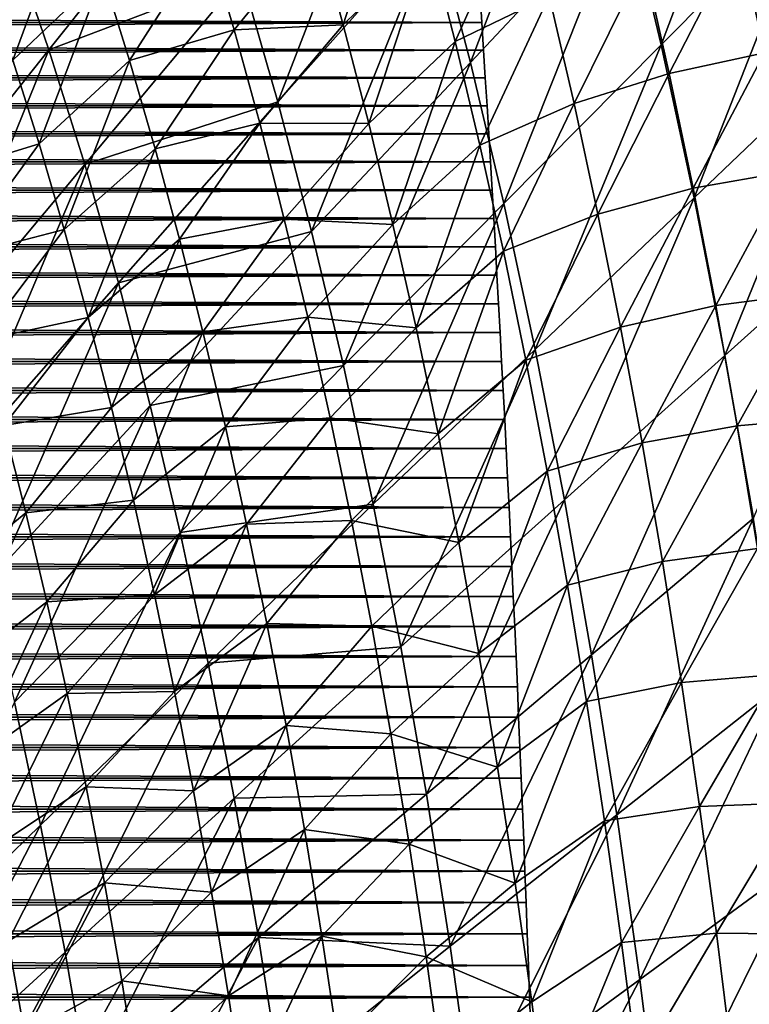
# Model space of a CAD drawing. Header units: millimetres. Extents: x -300 to 300, y -500 to 500.
# Tile 898 of 988: x 133 to 173, y 129 to 183. Entities that reach past the tile are written whole.
import ezdxf

# ---------------------------------------------------------------- set-up
doc = ezdxf.new("R2010")
doc.units = ezdxf.units.MM
doc.header["$LTSCALE"] = 81.481481
for name, color, linetype in [('19', 7, 'CONTINUOUS'), ('2', 7, 'CONTINUOUS'), ('21', 7, 'CONTINUOUS'), ('5', 7, 'CONTINUOUS'), ('6', 7, 'CONTINUOUS')]:
    doc.layers.add(name, color=color, linetype=linetype)

msp = doc.modelspace()

# ---------------------------------------------------------------- linework, layer by layer
at = {"layer": '19', "color": 7, "linetype": 'CONTINUOUS'}
for points in [[(168.453, 181.555, 68.459), (174.883, 198.578, 67.267), (166.513, 189.696, 68.597), (168.453, 181.555, 68.459)], [(176.916, 190.071, 67.121), (174.883, 198.578, 67.267), (168.453, 181.555, 68.459), (176.916, 190.071, 67.121)], [(157.954, 180.583, 69.8), (164.446, 197.57, 68.738), (155.989, 188.093, 69.932), (157.954, 180.583, 69.8)], [(166.513, 189.696, 68.597), (164.446, 197.57, 68.738), (157.954, 180.583, 69.8), (166.513, 189.696, 68.597)], [(147.355, 178.413, 71.007), (153.903, 195.351, 70.067), (145.38, 185.31, 71.132), (147.355, 178.413, 71.007)], [(155.989, 188.093, 69.932), (153.903, 195.351, 70.067), (147.355, 178.413, 71.007), (155.989, 188.093, 69.932)], [(134.757, 181.28, 72.198), (143.289, 191.972, 71.259), (132.679, 187.364, 72.317), (134.757, 181.28, 72.198)], [(145.38, 185.31, 71.132), (143.289, 191.972, 71.259), (134.757, 181.28, 72.198), (145.38, 185.31, 71.132)], [(159.799, 172.821, 69.672), (166.513, 189.696, 68.597), (157.954, 180.583, 69.8), (159.799, 172.821, 69.672)], [(168.453, 181.555, 68.459), (166.513, 189.696, 68.597), (159.799, 172.821, 69.672), (168.453, 181.555, 68.459)], [(170.269, 173.146, 68.326), (176.916, 190.071, 67.121), (168.453, 181.555, 68.459), (170.269, 173.146, 68.326)], [(178.818, 181.281, 66.98), (176.916, 190.071, 67.121), (170.269, 173.146, 68.326), (178.818, 181.281, 66.98)], [(149.215, 171.279, 70.885), (155.989, 188.093, 69.932), (147.355, 178.413, 71.007), (149.215, 171.279, 70.885)], [(157.954, 180.583, 69.8), (155.989, 188.093, 69.932), (149.215, 171.279, 70.885), (157.954, 180.583, 69.8)], [(134.757, 181.28, 72.198), (132.679, 187.364, 72.317), (126.084, 170.385, 73.03), (134.757, 181.28, 72.198)], [(136.725, 174.977, 72.082), (145.38, 185.31, 71.132), (134.757, 181.28, 72.198), (136.725, 174.977, 72.082)], [(147.355, 178.413, 71.007), (145.38, 185.31, 71.132), (136.725, 174.977, 72.082), (147.355, 178.413, 71.007)], [(161.525, 164.804, 69.548), (168.453, 181.555, 68.459), (159.799, 172.821, 69.672), (161.525, 164.804, 69.548)], [(170.269, 173.146, 68.326), (168.453, 181.555, 68.459), (161.525, 164.804, 69.548), (170.269, 173.146, 68.326)], [(127.927, 164.451, 72.925), (134.757, 181.28, 72.198), (126.084, 170.385, 73.03), (127.927, 164.451, 72.925)], [(136.725, 174.977, 72.082), (134.757, 181.28, 72.198), (127.927, 164.451, 72.925), (136.725, 174.977, 72.082)], [(171.962, 164.465, 68.198), (178.818, 181.281, 66.98), (170.269, 173.146, 68.326), (171.962, 164.465, 68.198)], [(180.591, 172.206, 66.844), (178.818, 181.281, 66.98), (171.962, 164.465, 68.198), (180.591, 172.206, 66.844)], [(150.963, 163.906, 70.767), (157.954, 180.583, 69.8), (149.215, 171.279, 70.885), (150.963, 163.906, 70.767)], [(159.799, 172.821, 69.672), (157.954, 180.583, 69.8), (150.963, 163.906, 70.767), (159.799, 172.821, 69.672)], [(138.584, 168.453, 71.968), (147.355, 178.413, 71.007), (136.725, 174.977, 72.082), (138.584, 168.453, 71.968)], [(149.215, 171.279, 70.885), (147.355, 178.413, 71.007), (138.584, 168.453, 71.968), (149.215, 171.279, 70.885)], [(129.669, 158.31, 72.821), (136.725, 174.977, 72.082), (127.927, 164.451, 72.925), (129.669, 158.31, 72.821)], [(138.584, 168.453, 71.968), (136.725, 174.977, 72.082), (129.669, 158.31, 72.821), (138.584, 168.453, 71.968)], [(152.598, 156.292, 70.652), (159.799, 172.821, 69.672), (150.963, 163.906, 70.767), (152.598, 156.292, 70.652)], [(161.525, 164.804, 69.548), (159.799, 172.821, 69.672), (152.598, 156.292, 70.652), (161.525, 164.804, 69.548)], [(163.136, 156.53, 69.429), (170.269, 173.146, 68.326), (161.525, 164.804, 69.548), (163.136, 156.53, 69.429)], [(171.962, 164.465, 68.198), (170.269, 173.146, 68.326), (163.136, 156.53, 69.429), (171.962, 164.465, 68.198)], [(173.534, 155.51, 68.075), (180.591, 172.206, 66.844), (171.962, 164.465, 68.198), (173.534, 155.51, 68.075)], [(140.336, 161.706, 71.856), (149.215, 171.279, 70.885), (138.584, 168.453, 71.968), (140.336, 161.706, 71.856)], [(150.963, 163.906, 70.767), (149.215, 171.279, 70.885), (140.336, 161.706, 71.856), (150.963, 163.906, 70.767)], [(131.31, 151.96, 72.72), (138.584, 168.453, 71.968), (129.669, 158.31, 72.821), (131.31, 151.96, 72.72)], [(140.336, 161.706, 71.856), (138.584, 168.453, 71.968), (131.31, 151.96, 72.72), (140.336, 161.706, 71.856)], [(154.124, 148.435, 70.541), (161.525, 164.804, 69.548), (152.598, 156.292, 70.652), (154.124, 148.435, 70.541)], [(163.136, 156.53, 69.429), (161.525, 164.804, 69.548), (154.124, 148.435, 70.541), (163.136, 156.53, 69.429)], [(164.631, 147.996, 69.314), (171.962, 164.465, 68.198), (163.136, 156.53, 69.429), (164.631, 147.996, 69.314)], [(173.534, 155.51, 68.075), (171.962, 164.465, 68.198), (164.631, 147.996, 69.314), (173.534, 155.51, 68.075)], [(141.981, 154.735, 71.748), (150.963, 163.906, 70.767), (140.336, 161.706, 71.856), (141.981, 154.735, 71.748)], [(152.598, 156.292, 70.652), (150.963, 163.906, 70.767), (141.981, 154.735, 71.748), (152.598, 156.292, 70.652)], [(132.852, 145.399, 72.622), (140.336, 161.706, 71.856), (131.31, 151.96, 72.72), (132.852, 145.399, 72.622)], [(141.981, 154.735, 71.748), (140.336, 161.706, 71.856), (132.852, 145.399, 72.622), (141.981, 154.735, 71.748)], [(155.54, 140.333, 70.435), (163.136, 156.53, 69.429), (154.124, 148.435, 70.541), (155.54, 140.333, 70.435)], [(164.631, 147.996, 69.314), (163.136, 156.53, 69.429), (155.54, 140.333, 70.435), (164.631, 147.996, 69.314)], [(143.521, 147.537, 71.643), (152.598, 156.292, 70.652), (141.981, 154.735, 71.748), (143.521, 147.537, 71.643)], [(154.124, 148.435, 70.541), (152.598, 156.292, 70.652), (143.521, 147.537, 71.643), (154.124, 148.435, 70.541)], [(166.013, 139.2, 69.204), (173.534, 155.51, 68.075), (164.631, 147.996, 69.314), (166.013, 139.2, 69.204)], [(174.987, 146.279, 67.958), (173.534, 155.51, 68.075), (166.013, 139.2, 69.204), (174.987, 146.279, 67.958)], [(134.295, 138.627, 72.527), (141.981, 154.735, 71.748), (132.852, 145.399, 72.622), (134.295, 138.627, 72.527)], [(143.521, 147.537, 71.643), (141.981, 154.735, 71.748), (134.295, 138.627, 72.527), (143.521, 147.537, 71.643)], [(144.958, 140.11, 71.541), (154.124, 148.435, 70.541), (143.521, 147.537, 71.643), (144.958, 140.11, 71.541)], [(155.54, 140.333, 70.435), (154.124, 148.435, 70.541), (144.958, 140.11, 71.541), (155.54, 140.333, 70.435)], [(156.85, 131.984, 70.334), (164.631, 147.996, 69.314), (155.54, 140.333, 70.435), (156.85, 131.984, 70.334)], [(166.013, 139.2, 69.204), (164.631, 147.996, 69.314), (156.85, 131.984, 70.334), (166.013, 139.2, 69.204)], [(135.641, 131.641, 72.435), (143.521, 147.537, 71.643), (134.295, 138.627, 72.527), (135.641, 131.641, 72.435)], [(144.958, 140.11, 71.541), (143.521, 147.537, 71.643), (135.641, 131.641, 72.435), (144.958, 140.11, 71.541)], [(167.283, 130.141, 69.1), (174.987, 146.279, 67.958), (166.013, 139.2, 69.204), (167.283, 130.141, 69.1)], [(176.322, 136.769, 67.847), (174.987, 146.279, 67.958), (167.283, 130.141, 69.1), (176.322, 136.769, 67.847)], [(134.295, 138.627, 72.527), (132.852, 145.399, 72.622), (124.942, 129.545, 73.31), (134.295, 138.627, 72.527)], [(146.292, 132.453, 71.444), (155.54, 140.333, 70.435), (144.958, 140.11, 71.541), (146.292, 132.453, 71.444)], [(156.85, 131.984, 70.334), (155.54, 140.333, 70.435), (146.292, 132.453, 71.444), (156.85, 131.984, 70.334)], [(136.892, 124.439, 72.347), (144.958, 140.11, 71.541), (135.641, 131.641, 72.435), (136.892, 124.439, 72.347)], [(146.292, 132.453, 71.444), (144.958, 140.11, 71.541), (136.892, 124.439, 72.347), (146.292, 132.453, 71.444)], [(158.053, 123.385, 70.238), (166.013, 139.2, 69.204), (156.85, 131.984, 70.334), (158.053, 123.385, 70.238)], [(167.283, 130.141, 69.1), (166.013, 139.2, 69.204), (158.053, 123.385, 70.238), (167.283, 130.141, 69.1)], [(126.196, 123.009, 73.228), (134.295, 138.627, 72.527), (124.942, 129.545, 73.31), (126.196, 123.009, 73.228)], [(135.641, 131.641, 72.435), (134.295, 138.627, 72.527), (126.196, 123.009, 73.228), (135.641, 131.641, 72.435)], [(168.443, 120.814, 69.003), (176.322, 136.769, 67.847), (167.283, 130.141, 69.1), (168.443, 120.814, 69.003)], [(177.541, 126.977, 67.742), (176.322, 136.769, 67.847), (168.443, 120.814, 69.003), (177.541, 126.977, 67.742)], [(138.048, 117.019, 72.263), (146.292, 132.453, 71.444), (136.892, 124.439, 72.347), (138.048, 117.019, 72.263)], [(147.525, 124.564, 71.351), (146.292, 132.453, 71.444), (138.048, 117.019, 72.263), (147.525, 124.564, 71.351)], [(147.525, 124.564, 71.351), (156.85, 131.984, 70.334), (146.292, 132.453, 71.444), (147.525, 124.564, 71.351)], [(127.361, 116.272, 73.149), (135.641, 131.641, 72.435), (126.196, 123.009, 73.228), (127.361, 116.272, 73.149)], [(136.892, 124.439, 72.347), (135.641, 131.641, 72.435), (127.361, 116.272, 73.149), (136.892, 124.439, 72.347)], [(158.053, 123.385, 70.238), (156.85, 131.984, 70.334), (147.525, 124.564, 71.351), (158.053, 123.385, 70.238)], [(159.152, 114.535, 70.147), (167.283, 130.141, 69.1), (158.053, 123.385, 70.238), (159.152, 114.535, 70.147)], [(168.443, 120.814, 69.003), (167.283, 130.141, 69.1), (159.152, 114.535, 70.147), (168.443, 120.814, 69.003)]]:
    msp.add_3dface(points, dxfattribs=at)
at = {"layer": '2', "color": 7, "linetype": 'CONTINUOUS'}
for points in [[(158.488, 184.298, 16), (158.586, 182.78, 16), (158.488, 184.298, 11), (158.488, 184.298, 16)], [(158.488, 184.298, 11), (158.586, 182.78, 16), (158.586, 182.781, 11), (158.488, 184.298, 11)], [(158.586, 182.78, 16), (158.683, 181.258, 16), (158.586, 182.781, 11), (158.586, 182.78, 16)], [(158.586, 182.781, 11), (158.683, 181.258, 16), (158.683, 181.258, 11), (158.586, 182.781, 11)], [(158.683, 181.258, 16), (158.779, 179.73, 16), (158.683, 181.258, 11), (158.683, 181.258, 16)], [(158.683, 181.258, 11), (158.779, 179.73, 16), (158.779, 179.73, 11), (158.683, 181.258, 11)], [(158.779, 179.73, 16), (158.873, 178.197, 16), (158.779, 179.73, 11), (158.779, 179.73, 16)], [(158.779, 179.73, 11), (158.873, 178.197, 16), (158.873, 178.197, 11), (158.779, 179.73, 11)], [(158.873, 178.197, 16), (158.967, 176.658, 16), (158.873, 178.197, 11), (158.873, 178.197, 16)], [(158.873, 178.197, 11), (158.967, 176.658, 16), (158.967, 176.658, 11), (158.873, 178.197, 11)], [(158.967, 176.658, 16), (159.059, 175.113, 16), (158.967, 176.658, 11), (158.967, 176.658, 16)], [(158.967, 176.658, 11), (159.059, 175.113, 16), (159.059, 175.114, 11), (158.967, 176.658, 11)], [(159.059, 175.113, 16), (159.151, 173.563, 16), (159.059, 175.114, 11), (159.059, 175.113, 16)], [(159.059, 175.114, 11), (159.151, 173.563, 16), (159.151, 173.564, 11), (159.059, 175.114, 11)], [(159.151, 173.563, 16), (159.241, 172.007, 16), (159.151, 173.564, 11), (159.151, 173.563, 16)], [(159.151, 173.564, 11), (159.241, 172.007, 16), (159.241, 172.008, 11), (159.151, 173.564, 11)], [(159.241, 172.007, 16), (159.331, 170.446, 16), (159.241, 172.008, 11), (159.241, 172.007, 16)], [(159.241, 172.008, 11), (159.331, 170.446, 16), (159.331, 170.446, 11), (159.241, 172.008, 11)], [(159.331, 170.446, 16), (159.419, 168.878, 16), (159.331, 170.446, 11), (159.331, 170.446, 16)], [(159.331, 170.446, 11), (159.419, 168.878, 16), (159.419, 168.878, 11), (159.331, 170.446, 11)], [(159.419, 168.878, 16), (159.506, 167.304, 16), (159.419, 168.878, 11), (159.419, 168.878, 16)], [(159.419, 168.878, 11), (159.506, 167.304, 16), (159.506, 167.305, 11), (159.419, 168.878, 11)], [(159.506, 167.304, 16), (159.592, 165.724, 16), (159.506, 167.305, 11), (159.506, 167.304, 16)], [(159.506, 167.305, 11), (159.592, 165.724, 16), (159.592, 165.725, 11), (159.506, 167.305, 11)], [(159.592, 165.724, 16), (159.677, 164.138, 16), (159.592, 165.725, 11), (159.592, 165.724, 16)], [(159.592, 165.725, 11), (159.677, 164.138, 16), (159.677, 164.139, 11), (159.592, 165.725, 11)], [(159.677, 164.138, 16), (159.761, 162.546, 16), (159.677, 164.139, 11), (159.677, 164.138, 16)], [(159.677, 164.139, 11), (159.761, 162.546, 16), (159.761, 162.546, 11), (159.677, 164.139, 11)], [(159.761, 162.546, 16), (159.844, 160.947, 16), (159.761, 162.546, 11), (159.761, 162.546, 16)], [(159.761, 162.546, 11), (159.844, 160.947, 16), (159.844, 160.947, 11), (159.761, 162.546, 11)], [(159.844, 160.947, 16), (159.926, 159.341, 16), (159.844, 160.947, 11), (159.844, 160.947, 16)], [(159.844, 160.947, 11), (159.926, 159.341, 16), (159.926, 159.342, 11), (159.844, 160.947, 11)], [(159.926, 159.341, 16), (160.007, 157.729, 16), (159.926, 159.342, 11), (159.926, 159.341, 16)], [(159.926, 159.342, 11), (160.007, 157.729, 16), (160.007, 157.729, 11), (159.926, 159.342, 11)], [(160.007, 157.729, 16), (160.086, 156.11, 16), (160.007, 157.729, 11), (160.007, 157.729, 16)], [(160.007, 157.729, 11), (160.086, 156.11, 16), (160.086, 156.11, 11), (160.007, 157.729, 11)], [(160.086, 156.11, 16), (160.165, 154.484, 16), (160.086, 156.11, 11), (160.086, 156.11, 16)], [(160.086, 156.11, 11), (160.165, 154.484, 16), (160.165, 154.484, 11), (160.086, 156.11, 11)], [(160.165, 154.484, 16), (160.243, 152.851, 16), (160.165, 154.484, 11), (160.165, 154.484, 16)], [(160.165, 154.484, 11), (160.243, 152.851, 16), (160.243, 152.851, 11), (160.165, 154.484, 11)], [(160.243, 152.851, 16), (160.319, 151.211, 16), (160.243, 152.851, 11), (160.243, 152.851, 16)], [(160.243, 152.851, 11), (160.319, 151.211, 16), (160.319, 151.211, 11), (160.243, 152.851, 11)], [(160.319, 151.211, 16), (160.395, 149.563, 16), (160.319, 151.211, 11), (160.319, 151.211, 16)], [(160.319, 151.211, 11), (160.395, 149.563, 16), (160.395, 149.564, 11), (160.319, 151.211, 11)], [(160.395, 149.563, 16), (160.469, 147.908, 16), (160.395, 149.564, 11), (160.395, 149.563, 16)], [(160.395, 149.564, 11), (160.469, 147.908, 16), (160.469, 147.909, 11), (160.395, 149.564, 11)], [(160.469, 147.908, 16), (160.542, 146.246, 16), (160.469, 147.909, 11), (160.469, 147.908, 16)], [(160.469, 147.909, 11), (160.542, 146.246, 16), (160.542, 146.246, 11), (160.469, 147.909, 11)], [(160.542, 146.246, 16), (160.614, 144.576, 16), (160.542, 146.246, 11), (160.542, 146.246, 16)], [(160.542, 146.246, 11), (160.614, 144.576, 16), (160.614, 144.576, 11), (160.542, 146.246, 11)], [(160.614, 144.576, 16), (160.686, 142.898, 16), (160.614, 144.576, 11), (160.614, 144.576, 16)], [(160.614, 144.576, 11), (160.686, 142.898, 16), (160.686, 142.898, 11), (160.614, 144.576, 11)], [(160.686, 142.898, 16), (160.756, 141.212, 16), (160.686, 142.898, 11), (160.686, 142.898, 16)], [(160.686, 142.898, 11), (160.756, 141.212, 16), (160.756, 141.212, 11), (160.686, 142.898, 11)], [(160.756, 141.212, 16), (160.825, 139.517, 16), (160.756, 141.212, 11), (160.756, 141.212, 16)], [(160.756, 141.212, 11), (160.825, 139.517, 16), (160.825, 139.518, 11), (160.756, 141.212, 11)], [(160.825, 139.517, 16), (160.893, 137.815, 16), (160.825, 139.518, 11), (160.825, 139.517, 16)], [(160.825, 139.518, 11), (160.893, 137.815, 16), (160.893, 137.815, 11), (160.825, 139.518, 11)], [(160.893, 137.815, 16), (160.96, 136.104, 16), (160.893, 137.815, 11), (160.893, 137.815, 16)], [(160.893, 137.815, 11), (160.96, 136.104, 16), (160.96, 136.104, 11), (160.893, 137.815, 11)], [(160.96, 136.104, 16), (161.026, 134.384, 16), (160.96, 136.104, 11), (160.96, 136.104, 16)], [(160.96, 136.104, 11), (161.026, 134.384, 16), (161.026, 134.384, 11), (160.96, 136.104, 11)], [(161.026, 134.384, 16), (161.09, 132.655, 16), (161.026, 134.384, 11), (161.026, 134.384, 16)], [(161.026, 134.384, 11), (161.09, 132.655, 16), (161.09, 132.655, 11), (161.026, 134.384, 11)], [(161.09, 132.655, 16), (161.154, 130.917, 16), (161.09, 132.655, 11), (161.09, 132.655, 16)], [(161.09, 132.655, 11), (161.154, 130.917, 16), (161.154, 130.918, 11), (161.09, 132.655, 11)], [(161.154, 130.917, 16), (161.217, 129.17, 16), (161.154, 130.918, 11), (161.154, 130.917, 16)], [(161.154, 130.918, 11), (161.217, 129.17, 16), (161.217, 129.171, 11), (161.154, 130.918, 11)], [(161.217, 129.17, 16), (161.278, 127.414, 16), (161.217, 129.171, 11), (161.217, 129.17, 16)], [(161.217, 129.171, 11), (161.278, 127.414, 16), (161.278, 127.414, 11), (161.217, 129.171, 11)]]:
    msp.add_3dface(points, dxfattribs=at)
at = {"layer": '21', "color": 7, "linetype": 'CONTINUOUS'}
for points in [[(150.961, 182.649, 55.479), (149.5, 187.936, 55.573), (154.202, 192.722, 54.969), (150.961, 182.649, 55.479)], [(155.693, 187.297, 54.872), (150.961, 182.649, 55.479), (154.202, 192.722, 54.969), (155.693, 187.297, 54.872)], [(132.765, 180.706, 57.321), (131.263, 185.184, 57.407), (136.201, 190.029, 56.901), (132.765, 180.706, 57.321)], [(137.726, 185.421, 56.813), (132.765, 180.706, 57.321), (136.201, 190.029, 56.901), (137.726, 185.421, 56.813)], [(157.119, 181.735, 54.777), (155.693, 187.297, 54.872), (160.848, 190.038, 54.199), (157.119, 181.735, 54.777)], [(162.291, 184.252, 54.1), (157.119, 181.735, 54.777), (160.848, 190.038, 54.199), (162.291, 184.252, 54.1)], [(149.5, 187.936, 55.573), (144.945, 182.38, 56.13), (143.469, 187.389, 56.222), (149.5, 187.936, 55.573)], [(149.5, 187.936, 55.573), (150.961, 182.649, 55.479), (144.945, 182.38, 56.13), (149.5, 187.936, 55.573)], [(174.14, 181.115, 52.514), (172.763, 187.492, 52.615), (177.988, 188.443, 51.809), (174.14, 181.115, 52.514)], [(139.192, 180.692, 56.725), (137.726, 185.421, 56.813), (143.469, 187.389, 56.222), (139.192, 180.692, 56.725)], [(144.945, 182.38, 56.13), (139.192, 180.692, 56.725), (143.469, 187.389, 56.222), (144.945, 182.38, 56.13)], [(168.901, 179.971, 53.28), (167.52, 186.127, 53.379), (172.763, 187.492, 52.615), (168.901, 179.971, 53.28)], [(174.14, 181.115, 52.514), (168.901, 179.971, 53.28), (172.763, 187.492, 52.615), (174.14, 181.115, 52.514)], [(152.359, 177.227, 55.387), (150.961, 182.649, 55.479), (155.693, 187.297, 54.872), (152.359, 177.227, 55.387)], [(157.119, 181.735, 54.777), (152.359, 177.227, 55.387), (155.693, 187.297, 54.872), (157.119, 181.735, 54.777)], [(163.668, 178.322, 54.004), (162.291, 184.252, 54.1), (167.52, 186.127, 53.379), (163.668, 178.322, 54.004)], [(168.901, 179.971, 53.28), (163.668, 178.322, 54.004), (167.52, 186.127, 53.379), (168.901, 179.971, 53.28)], [(134.209, 176.109, 57.237), (132.765, 180.706, 57.321), (137.726, 185.421, 56.813), (134.209, 176.109, 57.237)], [(139.192, 180.692, 56.725), (134.209, 176.109, 57.237), (137.726, 185.421, 56.813), (139.192, 180.692, 56.725)], [(158.482, 176.035, 54.684), (157.119, 181.735, 54.777), (162.291, 184.252, 54.1), (158.482, 176.035, 54.684)], [(163.668, 178.322, 54.004), (158.482, 176.035, 54.684), (162.291, 184.252, 54.1), (163.668, 178.322, 54.004)], [(150.961, 182.649, 55.479), (146.36, 177.241, 56.041), (144.945, 182.38, 56.13), (150.961, 182.649, 55.479)], [(150.961, 182.649, 55.479), (152.359, 177.227, 55.387), (146.36, 177.241, 56.041), (150.961, 182.649, 55.479)], [(140.598, 175.84, 56.639), (139.192, 180.692, 56.725), (144.945, 182.38, 56.13), (140.598, 175.84, 56.639)], [(146.36, 177.241, 56.041), (140.598, 175.84, 56.639), (144.945, 182.38, 56.13), (146.36, 177.241, 56.041)], [(153.694, 171.671, 55.297), (152.359, 177.227, 55.387), (157.119, 181.735, 54.777), (153.694, 171.671, 55.297)], [(158.482, 176.035, 54.684), (153.694, 171.671, 55.297), (157.119, 181.735, 54.777), (158.482, 176.035, 54.684)], [(170.215, 173.666, 53.184), (168.901, 179.971, 53.28), (174.14, 181.115, 52.514), (170.215, 173.666, 53.184)], [(175.449, 174.583, 52.416), (170.215, 173.666, 53.184), (174.14, 181.115, 52.514), (175.449, 174.583, 52.416)], [(134.209, 176.109, 57.237), (128.286, 174.296, 57.768), (132.765, 180.706, 57.321), (134.209, 176.109, 57.237)], [(135.594, 171.393, 57.154), (134.209, 176.109, 57.237), (139.192, 180.692, 56.725), (135.594, 171.393, 57.154)], [(140.598, 175.84, 56.639), (135.594, 171.393, 57.154), (139.192, 180.692, 56.725), (140.598, 175.84, 56.639)], [(164.979, 172.246, 53.91), (163.668, 178.322, 54.004), (168.901, 179.971, 53.28), (164.979, 172.246, 53.91)], [(170.215, 173.666, 53.184), (164.979, 172.246, 53.91), (168.901, 179.971, 53.28), (170.215, 173.666, 53.184)], [(159.781, 170.195, 54.592), (158.482, 176.035, 54.684), (163.668, 178.322, 54.004), (159.781, 170.195, 54.592)], [(164.979, 172.246, 53.91), (159.781, 170.195, 54.592), (163.668, 178.322, 54.004), (164.979, 172.246, 53.91)], [(141.945, 170.865, 56.554), (140.598, 175.84, 56.639), (146.36, 177.241, 56.041), (141.945, 170.865, 56.554)], [(147.713, 171.973, 55.952), (141.945, 170.865, 56.554), (146.36, 177.241, 56.041), (147.713, 171.973, 55.952)], [(152.359, 177.227, 55.387), (147.713, 171.973, 55.952), (146.36, 177.241, 56.041), (152.359, 177.227, 55.387)], [(152.359, 177.227, 55.387), (153.694, 171.671, 55.297), (147.713, 171.973, 55.952), (152.359, 177.227, 55.387)], [(129.668, 169.85, 57.688), (128.286, 174.296, 57.768), (134.209, 176.109, 57.237), (129.668, 169.85, 57.688)], [(135.594, 171.393, 57.154), (129.668, 169.85, 57.688), (134.209, 176.109, 57.237), (135.594, 171.393, 57.154)], [(154.967, 165.978, 55.208), (153.694, 171.671, 55.297), (158.482, 176.035, 54.684), (154.967, 165.978, 55.208)], [(159.781, 170.195, 54.592), (154.967, 165.978, 55.208), (158.482, 176.035, 54.684), (159.781, 170.195, 54.592)], [(136.921, 166.555, 57.072), (135.594, 171.393, 57.154), (140.598, 175.84, 56.639), (136.921, 166.555, 57.072)], [(141.945, 170.865, 56.554), (136.921, 166.555, 57.072), (140.598, 175.84, 56.639), (141.945, 170.865, 56.554)], [(171.462, 167.21, 53.09), (170.215, 173.666, 53.184), (175.449, 174.583, 52.416), (171.462, 167.21, 53.09)], [(176.69, 167.897, 52.321), (171.462, 167.21, 53.09), (175.449, 174.583, 52.416), (176.69, 167.897, 52.321)], [(166.226, 166.025, 53.818), (164.979, 172.246, 53.91), (170.215, 173.666, 53.184), (166.226, 166.025, 53.818)], [(171.462, 167.21, 53.09), (166.226, 166.025, 53.818), (170.215, 173.666, 53.184), (171.462, 167.21, 53.09)], [(161.017, 164.215, 54.503), (159.781, 170.195, 54.592), (164.979, 172.246, 53.91), (161.017, 164.215, 54.503)], [(166.226, 166.025, 53.818), (161.017, 164.215, 54.503), (164.979, 172.246, 53.91), (166.226, 166.025, 53.818)], [(143.234, 165.767, 56.471), (141.945, 170.865, 56.554), (147.713, 171.973, 55.952), (143.234, 165.767, 56.471)], [(149.006, 166.574, 55.866), (143.234, 165.767, 56.471), (147.713, 171.973, 55.952), (149.006, 166.574, 55.866)], [(153.694, 171.671, 55.297), (149.006, 166.574, 55.866), (147.713, 171.973, 55.952), (153.694, 171.671, 55.297)], [(130.995, 165.289, 57.61), (129.668, 169.85, 57.688), (135.594, 171.393, 57.154), (130.995, 165.289, 57.61)], [(136.921, 166.555, 57.072), (130.995, 165.289, 57.61), (135.594, 171.393, 57.154), (136.921, 166.555, 57.072)], [(153.694, 171.671, 55.297), (154.967, 165.978, 55.208), (149.006, 166.574, 55.866), (153.694, 171.671, 55.297)], [(138.191, 161.596, 56.991), (136.921, 166.555, 57.072), (141.945, 170.865, 56.554), (138.191, 161.596, 56.991)], [(143.234, 165.767, 56.471), (138.191, 161.596, 56.991), (141.945, 170.865, 56.554), (143.234, 165.767, 56.471)], [(156.179, 160.148, 55.122), (154.967, 165.978, 55.208), (159.781, 170.195, 54.592), (156.179, 160.148, 55.122)], [(161.017, 164.215, 54.503), (156.179, 160.148, 55.122), (159.781, 170.195, 54.592), (161.017, 164.215, 54.503)], [(172.644, 160.603, 52.999), (171.462, 167.21, 53.09), (176.69, 167.897, 52.321), (172.644, 160.603, 52.999)], [(177.865, 161.055, 52.229), (172.644, 160.603, 52.999), (176.69, 167.897, 52.321), (177.865, 161.055, 52.229)], [(167.408, 159.658, 53.729), (166.226, 166.025, 53.818), (171.462, 167.21, 53.09), (167.408, 159.658, 53.729)], [(172.644, 160.603, 52.999), (167.408, 159.658, 53.729), (171.462, 167.21, 53.09), (172.644, 160.603, 52.999)], [(132.266, 160.612, 57.532), (130.995, 165.289, 57.61), (136.921, 166.555, 57.072), (132.266, 160.612, 57.532)], [(138.191, 161.596, 56.991), (132.266, 160.612, 57.532), (136.921, 166.555, 57.072), (138.191, 161.596, 56.991)], [(144.466, 160.544, 56.389), (143.234, 165.767, 56.471), (149.006, 166.574, 55.866), (144.466, 160.544, 56.389)], [(150.239, 161.044, 55.781), (144.466, 160.544, 56.389), (149.006, 166.574, 55.866), (150.239, 161.044, 55.781)], [(154.967, 165.978, 55.208), (150.239, 161.044, 55.781), (149.006, 166.574, 55.866), (154.967, 165.978, 55.208)], [(139.404, 156.514, 56.913), (138.191, 161.596, 56.991), (143.234, 165.767, 56.471), (139.404, 156.514, 56.913)], [(144.466, 160.544, 56.389), (139.404, 156.514, 56.913), (143.234, 165.767, 56.471), (144.466, 160.544, 56.389)], [(154.967, 165.978, 55.208), (156.179, 160.148, 55.122), (150.239, 161.044, 55.781), (154.967, 165.978, 55.208)], [(162.191, 158.094, 54.416), (161.017, 164.215, 54.503), (166.226, 166.025, 53.818), (162.191, 158.094, 54.416)], [(167.408, 159.658, 53.729), (162.191, 158.094, 54.416), (166.226, 166.025, 53.818), (167.408, 159.658, 53.729)], [(157.329, 154.18, 55.038), (156.179, 160.148, 55.122), (161.017, 164.215, 54.503), (157.329, 154.18, 55.038)], [(162.191, 158.094, 54.416), (157.329, 154.18, 55.038), (161.017, 164.215, 54.503), (162.191, 158.094, 54.416)], [(133.483, 155.819, 57.457), (132.266, 160.612, 57.532), (138.191, 161.596, 56.991), (133.483, 155.819, 57.457)], [(139.404, 156.514, 56.913), (133.483, 155.819, 57.457), (138.191, 161.596, 56.991), (139.404, 156.514, 56.913)], [(145.64, 155.195, 56.309), (144.466, 160.544, 56.389), (150.239, 161.044, 55.781), (145.64, 155.195, 56.309)], [(151.412, 155.381, 55.699), (145.64, 155.195, 56.309), (150.239, 161.044, 55.781), (151.412, 155.381, 55.699)], [(156.179, 160.148, 55.122), (151.412, 155.381, 55.699), (150.239, 161.044, 55.781), (156.179, 160.148, 55.122)], [(173.761, 153.842, 52.911), (172.644, 160.603, 52.999), (177.865, 161.055, 52.229), (173.761, 153.842, 52.911)], [(133.483, 155.819, 57.457), (128.332, 151.604, 57.917), (132.266, 160.612, 57.532), (133.483, 155.819, 57.457)], [(140.561, 151.309, 56.835), (139.404, 156.514, 56.913), (144.466, 160.544, 56.389), (140.561, 151.309, 56.835)], [(145.64, 155.195, 56.309), (140.561, 151.309, 56.835), (144.466, 160.544, 56.389), (145.64, 155.195, 56.309)], [(168.528, 153.142, 53.642), (167.408, 159.658, 53.729), (172.644, 160.603, 52.999), (168.528, 153.142, 53.642)], [(173.761, 153.842, 52.911), (168.528, 153.142, 53.642), (172.644, 160.603, 52.999), (173.761, 153.842, 52.911)], [(156.179, 160.148, 55.122), (157.329, 154.18, 55.038), (151.412, 155.381, 55.699), (156.179, 160.148, 55.122)], [(163.304, 151.831, 54.332), (162.191, 158.094, 54.416), (167.408, 159.658, 53.729), (163.304, 151.831, 54.332)], [(168.528, 153.142, 53.642), (163.304, 151.831, 54.332), (167.408, 159.658, 53.729), (168.528, 153.142, 53.642)], [(158.42, 148.074, 54.956), (157.329, 154.18, 55.038), (162.191, 158.094, 54.416), (158.42, 148.074, 54.956)], [(163.304, 151.831, 54.332), (158.42, 148.074, 54.956), (162.191, 158.094, 54.416), (163.304, 151.831, 54.332)], [(134.645, 150.908, 57.382), (133.483, 155.819, 57.457), (139.404, 156.514, 56.913), (134.645, 150.908, 57.382)], [(140.561, 151.309, 56.835), (134.645, 150.908, 57.382), (139.404, 156.514, 56.913), (140.561, 151.309, 56.835)], [(129.454, 146.935, 57.847), (128.332, 151.604, 57.917), (133.483, 155.819, 57.457), (129.454, 146.935, 57.847)], [(134.645, 150.908, 57.382), (129.454, 146.935, 57.847), (133.483, 155.819, 57.457), (134.645, 150.908, 57.382)], [(141.662, 145.981, 56.76), (140.561, 151.309, 56.835), (145.64, 155.195, 56.309), (141.662, 145.981, 56.76)], [(146.758, 149.72, 56.231), (141.662, 145.981, 56.76), (145.64, 155.195, 56.309), (146.758, 149.72, 56.231)], [(146.758, 149.72, 56.231), (145.64, 155.195, 56.309), (151.412, 155.381, 55.699), (146.758, 149.72, 56.231)], [(152.527, 149.584, 55.618), (146.758, 149.72, 56.231), (151.412, 155.381, 55.699), (152.527, 149.584, 55.618)], [(157.329, 154.18, 55.038), (152.527, 149.584, 55.618), (151.412, 155.381, 55.699), (157.329, 154.18, 55.038)], [(157.329, 154.18, 55.038), (158.42, 148.074, 54.956), (152.527, 149.584, 55.618), (157.329, 154.18, 55.038)], [(169.584, 146.478, 53.558), (168.528, 153.142, 53.642), (173.761, 153.842, 52.911), (169.584, 146.478, 53.558)], [(174.813, 146.928, 52.826), (169.584, 146.478, 53.558), (173.761, 153.842, 52.911), (174.813, 146.928, 52.826)], [(164.355, 145.425, 54.25), (163.304, 151.831, 54.332), (168.528, 153.142, 53.642), (164.355, 145.425, 54.25)], [(169.584, 146.478, 53.558), (164.355, 145.425, 54.25), (168.528, 153.142, 53.642), (169.584, 146.478, 53.558)], [(159.45, 141.827, 54.877), (158.42, 148.074, 54.956), (163.304, 151.831, 54.332), (159.45, 141.827, 54.877)], [(164.355, 145.425, 54.25), (159.45, 141.827, 54.877), (163.304, 151.831, 54.332), (164.355, 145.425, 54.25)], [(135.753, 145.879, 57.309), (134.645, 150.908, 57.382), (140.561, 151.309, 56.835), (135.753, 145.879, 57.309)], [(141.662, 145.981, 56.76), (135.753, 145.879, 57.309), (140.561, 151.309, 56.835), (141.662, 145.981, 56.76)], [(130.525, 142.154, 57.778), (129.454, 146.935, 57.847), (134.645, 150.908, 57.382), (130.525, 142.154, 57.778)], [(135.753, 145.879, 57.309), (130.525, 142.154, 57.778), (134.645, 150.908, 57.382), (135.753, 145.879, 57.309)], [(142.708, 140.527, 56.687), (141.662, 145.981, 56.76), (146.758, 149.72, 56.231), (142.708, 140.527, 56.687)], [(147.82, 144.118, 56.155), (142.708, 140.527, 56.687), (146.758, 149.72, 56.231), (147.82, 144.118, 56.155)], [(147.82, 144.118, 56.155), (146.758, 149.72, 56.231), (152.527, 149.584, 55.618), (147.82, 144.118, 56.155)], [(153.582, 143.654, 55.54), (147.82, 144.118, 56.155), (152.527, 149.584, 55.618), (153.582, 143.654, 55.54)], [(158.42, 148.074, 54.956), (153.582, 143.654, 55.54), (152.527, 149.584, 55.618), (158.42, 148.074, 54.956)], [(158.42, 148.074, 54.956), (159.45, 141.827, 54.877), (153.582, 143.654, 55.54), (158.42, 148.074, 54.956)], [(170.578, 139.664, 53.477), (169.584, 146.478, 53.558), (174.813, 146.928, 52.826), (170.578, 139.664, 53.477)], [(175.802, 139.86, 52.744), (170.578, 139.664, 53.477), (174.813, 146.928, 52.826), (175.802, 139.86, 52.744)], [(165.346, 138.875, 54.171), (164.355, 145.425, 54.25), (169.584, 146.478, 53.558), (165.346, 138.875, 54.171)], [(170.578, 139.664, 53.477), (165.346, 138.875, 54.171), (169.584, 146.478, 53.558), (170.578, 139.664, 53.477)], [(131.545, 137.262, 57.711), (130.525, 142.154, 57.778), (135.753, 145.879, 57.309), (131.545, 137.262, 57.711)], [(136.808, 140.732, 57.238), (131.545, 137.262, 57.711), (135.753, 145.879, 57.309), (136.808, 140.732, 57.238)], [(136.808, 140.732, 57.238), (135.753, 145.879, 57.309), (141.662, 145.981, 56.76), (136.808, 140.732, 57.238)], [(142.708, 140.527, 56.687), (136.808, 140.732, 57.238), (141.662, 145.981, 56.76), (142.708, 140.527, 56.687)], [(160.421, 135.441, 54.801), (159.45, 141.827, 54.877), (164.355, 145.425, 54.25), (160.421, 135.441, 54.801)], [(165.346, 138.875, 54.171), (160.421, 135.441, 54.801), (164.355, 145.425, 54.25), (165.346, 138.875, 54.171)], [(143.699, 134.949, 56.616), (142.708, 140.527, 56.687), (147.82, 144.118, 56.155), (143.699, 134.949, 56.616)], [(148.826, 138.388, 56.082), (143.699, 134.949, 56.616), (147.82, 144.118, 56.155), (148.826, 138.388, 56.082)], [(148.826, 138.388, 56.082), (147.82, 144.118, 56.155), (153.582, 143.654, 55.54), (148.826, 138.388, 56.082)], [(154.58, 137.588, 55.464), (148.826, 138.388, 56.082), (153.582, 143.654, 55.54), (154.58, 137.588, 55.464)], [(159.45, 141.827, 54.877), (154.58, 137.588, 55.464), (153.582, 143.654, 55.54), (159.45, 141.827, 54.877)], [(159.45, 141.827, 54.877), (160.421, 135.441, 54.801), (154.58, 137.588, 55.464), (159.45, 141.827, 54.877)], [(132.515, 132.257, 57.646), (131.545, 137.262, 57.711), (136.808, 140.732, 57.238), (132.515, 132.257, 57.646)], [(137.81, 135.465, 57.169), (132.515, 132.257, 57.646), (136.808, 140.732, 57.238), (137.81, 135.465, 57.169)], [(137.81, 135.465, 57.169), (136.808, 140.732, 57.238), (142.708, 140.527, 56.687), (137.81, 135.465, 57.169)], [(143.699, 134.949, 56.616), (137.81, 135.465, 57.169), (142.708, 140.527, 56.687), (143.699, 134.949, 56.616)], [(171.51, 132.7, 53.4), (170.578, 139.664, 53.477), (175.802, 139.86, 52.744), (171.51, 132.7, 53.4)], [(176.728, 132.635, 52.665), (171.51, 132.7, 53.4), (175.802, 139.86, 52.744), (176.728, 132.635, 52.665)], [(166.277, 132.18, 54.095), (165.346, 138.875, 54.171), (170.578, 139.664, 53.477), (166.277, 132.18, 54.095)], [(171.51, 132.7, 53.4), (166.277, 132.18, 54.095), (170.578, 139.664, 53.477), (171.51, 132.7, 53.4)], [(161.334, 128.912, 54.727), (160.421, 135.441, 54.801), (165.346, 138.875, 54.171), (161.334, 128.912, 54.727)], [(166.277, 132.18, 54.095), (161.334, 128.912, 54.727), (165.346, 138.875, 54.171), (166.277, 132.18, 54.095)], [(144.636, 129.244, 56.547), (143.699, 134.949, 56.616), (148.826, 138.388, 56.082), (144.636, 129.244, 56.547)], [(149.777, 132.53, 56.01), (144.636, 129.244, 56.547), (148.826, 138.388, 56.082), (149.777, 132.53, 56.01)], [(149.777, 132.53, 56.01), (148.826, 138.388, 56.082), (154.58, 137.588, 55.464), (149.777, 132.53, 56.01)], [(155.521, 131.387, 55.391), (149.777, 132.53, 56.01), (154.58, 137.588, 55.464), (155.521, 131.387, 55.391)], [(160.421, 135.441, 54.801), (155.521, 131.387, 55.391), (154.58, 137.588, 55.464), (160.421, 135.441, 54.801)], [(133.436, 127.139, 57.582), (132.515, 132.257, 57.646), (137.81, 135.465, 57.169), (133.436, 127.139, 57.582)], [(138.759, 130.078, 57.102), (133.436, 127.139, 57.582), (137.81, 135.465, 57.169), (138.759, 130.078, 57.102)], [(138.759, 130.078, 57.102), (137.81, 135.465, 57.169), (143.699, 134.949, 56.616), (138.759, 130.078, 57.102)], [(160.421, 135.441, 54.801), (161.334, 128.912, 54.727), (155.521, 131.387, 55.391), (160.421, 135.441, 54.801)], [(144.636, 129.244, 56.547), (138.759, 130.078, 57.102), (143.699, 134.949, 56.616), (144.636, 129.244, 56.547)], [(167.149, 125.339, 54.022), (166.277, 132.18, 54.095), (171.51, 132.7, 53.4), (167.149, 125.339, 54.022)], [(172.381, 125.583, 53.325), (167.149, 125.339, 54.022), (171.51, 132.7, 53.4), (172.381, 125.583, 53.325)], [(172.381, 125.583, 53.325), (171.51, 132.7, 53.4), (176.728, 132.635, 52.665), (172.381, 125.583, 53.325)], [(133.436, 127.139, 57.582), (128.274, 122.967, 58.019), (132.515, 132.257, 57.646), (133.436, 127.139, 57.582)], [(145.519, 123.412, 56.48), (144.636, 129.244, 56.547), (149.777, 132.53, 56.01), (145.519, 123.412, 56.48)], [(150.673, 126.542, 55.941), (145.519, 123.412, 56.48), (149.777, 132.53, 56.01), (150.673, 126.542, 55.941)], [(150.673, 126.542, 55.941), (149.777, 132.53, 56.01), (155.521, 131.387, 55.391), (150.673, 126.542, 55.941)], [(162.188, 122.242, 54.657), (161.334, 128.912, 54.727), (166.277, 132.18, 54.095), (162.188, 122.242, 54.657)], [(167.149, 125.339, 54.022), (162.188, 122.242, 54.657), (166.277, 132.18, 54.095), (167.149, 125.339, 54.022)], [(177.591, 125.254, 52.59), (172.381, 125.583, 53.325), (176.728, 132.635, 52.665), (177.591, 125.254, 52.59)], [(156.405, 125.049, 55.321), (150.673, 126.542, 55.941), (155.521, 131.387, 55.391), (156.405, 125.049, 55.321)], [(161.334, 128.912, 54.727), (156.405, 125.049, 55.321), (155.521, 131.387, 55.391), (161.334, 128.912, 54.727)], [(134.307, 121.907, 57.521), (133.436, 127.139, 57.582), (138.759, 130.078, 57.102), (134.307, 121.907, 57.521)], [(139.657, 124.57, 57.037), (134.307, 121.907, 57.521), (138.759, 130.078, 57.102), (139.657, 124.57, 57.037)], [(139.657, 124.57, 57.037), (138.759, 130.078, 57.102), (144.636, 129.244, 56.547), (139.657, 124.57, 57.037)], [(145.519, 123.412, 56.48), (139.657, 124.57, 57.037), (144.636, 129.244, 56.547), (145.519, 123.412, 56.48)], [(161.334, 128.912, 54.727), (162.188, 122.242, 54.657), (156.405, 125.049, 55.321), (161.334, 128.912, 54.727)]]:
    msp.add_3dface(points, dxfattribs=at)
at = {"layer": '5', "color": 7, "linetype": 'CONTINUOUS'}
for points in [[(158.586, 182.781, 11), (-158.586, 182.78, 11), (-158.488, 184.298, 11), (158.586, 182.781, 11)], [(158.488, 184.298, 11), (158.586, 182.781, 11), (-158.488, 184.298, 11), (158.488, 184.298, 11)], [(158.683, 181.258, 11), (-158.683, 181.258, 11), (-158.586, 182.78, 11), (158.683, 181.258, 11)], [(158.586, 182.781, 11), (158.683, 181.258, 11), (-158.586, 182.78, 11), (158.586, 182.781, 11)], [(158.779, 179.73, 11), (-158.779, 179.73, 11), (-158.683, 181.258, 11), (158.779, 179.73, 11)], [(158.683, 181.258, 11), (158.779, 179.73, 11), (-158.683, 181.258, 11), (158.683, 181.258, 11)], [(158.873, 178.197, 11), (-158.873, 178.197, 11), (-158.779, 179.73, 11), (158.873, 178.197, 11)], [(158.779, 179.73, 11), (158.873, 178.197, 11), (-158.779, 179.73, 11), (158.779, 179.73, 11)], [(158.967, 176.658, 11), (-158.967, 176.658, 11), (-158.873, 178.197, 11), (158.967, 176.658, 11)], [(158.873, 178.197, 11), (158.967, 176.658, 11), (-158.873, 178.197, 11), (158.873, 178.197, 11)], [(159.059, 175.114, 11), (-159.059, 175.113, 11), (-158.967, 176.658, 11), (159.059, 175.114, 11)], [(158.967, 176.658, 11), (159.059, 175.114, 11), (-158.967, 176.658, 11), (158.967, 176.658, 11)], [(159.151, 173.564, 11), (-159.151, 173.563, 11), (-159.059, 175.113, 11), (159.151, 173.564, 11)], [(159.059, 175.114, 11), (159.151, 173.564, 11), (-159.059, 175.113, 11), (159.059, 175.114, 11)], [(159.241, 172.008, 11), (-159.241, 172.007, 11), (-159.151, 173.563, 11), (159.241, 172.008, 11)], [(159.151, 173.564, 11), (159.241, 172.008, 11), (-159.151, 173.563, 11), (159.151, 173.564, 11)], [(159.331, 170.446, 11), (-159.331, 170.446, 11), (-159.241, 172.007, 11), (159.331, 170.446, 11)], [(159.241, 172.008, 11), (159.331, 170.446, 11), (-159.241, 172.007, 11), (159.241, 172.008, 11)], [(159.419, 168.878, 11), (-159.419, 168.878, 11), (-159.331, 170.446, 11), (159.419, 168.878, 11)], [(159.331, 170.446, 11), (159.419, 168.878, 11), (-159.331, 170.446, 11), (159.331, 170.446, 11)], [(159.506, 167.305, 11), (-159.506, 167.304, 11), (-159.419, 168.878, 11), (159.506, 167.305, 11)], [(159.419, 168.878, 11), (159.506, 167.305, 11), (-159.419, 168.878, 11), (159.419, 168.878, 11)], [(159.592, 165.725, 11), (-159.592, 165.724, 11), (-159.506, 167.304, 11), (159.592, 165.725, 11)], [(159.506, 167.305, 11), (159.592, 165.725, 11), (-159.506, 167.304, 11), (159.506, 167.305, 11)], [(159.677, 164.139, 11), (-159.677, 164.138, 11), (-159.592, 165.724, 11), (159.677, 164.139, 11)], [(159.592, 165.725, 11), (159.677, 164.139, 11), (-159.592, 165.724, 11), (159.592, 165.725, 11)], [(159.761, 162.546, 11), (-159.761, 162.546, 11), (-159.677, 164.138, 11), (159.761, 162.546, 11)], [(159.677, 164.139, 11), (159.761, 162.546, 11), (-159.677, 164.138, 11), (159.677, 164.139, 11)], [(159.844, 160.947, 11), (-159.844, 160.947, 11), (-159.761, 162.546, 11), (159.844, 160.947, 11)], [(159.761, 162.546, 11), (159.844, 160.947, 11), (-159.761, 162.546, 11), (159.761, 162.546, 11)], [(159.926, 159.342, 11), (-159.926, 159.341, 11), (-159.844, 160.947, 11), (159.926, 159.342, 11)], [(159.844, 160.947, 11), (159.926, 159.342, 11), (-159.844, 160.947, 11), (159.844, 160.947, 11)], [(160.007, 157.729, 11), (-160.007, 157.729, 11), (-159.926, 159.341, 11), (160.007, 157.729, 11)], [(159.926, 159.342, 11), (160.007, 157.729, 11), (-159.926, 159.341, 11), (159.926, 159.342, 11)], [(160.086, 156.11, 11), (-160.086, 156.11, 11), (-160.007, 157.729, 11), (160.086, 156.11, 11)], [(160.007, 157.729, 11), (160.086, 156.11, 11), (-160.007, 157.729, 11), (160.007, 157.729, 11)], [(160.165, 154.484, 11), (-160.165, 154.484, 11), (-160.086, 156.11, 11), (160.165, 154.484, 11)], [(160.086, 156.11, 11), (160.165, 154.484, 11), (-160.086, 156.11, 11), (160.086, 156.11, 11)], [(160.243, 152.851, 11), (-160.243, 152.851, 11), (-160.165, 154.484, 11), (160.243, 152.851, 11)], [(160.165, 154.484, 11), (160.243, 152.851, 11), (-160.165, 154.484, 11), (160.165, 154.484, 11)], [(160.319, 151.211, 11), (-160.319, 151.211, 11), (-160.243, 152.851, 11), (160.319, 151.211, 11)], [(160.243, 152.851, 11), (160.319, 151.211, 11), (-160.243, 152.851, 11), (160.243, 152.851, 11)], [(160.395, 149.564, 11), (-160.395, 149.563, 11), (-160.319, 151.211, 11), (160.395, 149.564, 11)], [(160.319, 151.211, 11), (160.395, 149.564, 11), (-160.319, 151.211, 11), (160.319, 151.211, 11)], [(160.469, 147.909, 11), (-160.469, 147.908, 11), (-160.395, 149.563, 11), (160.469, 147.909, 11)], [(160.395, 149.564, 11), (160.469, 147.909, 11), (-160.395, 149.563, 11), (160.395, 149.564, 11)], [(160.542, 146.246, 11), (-160.542, 146.246, 11), (-160.469, 147.908, 11), (160.542, 146.246, 11)], [(160.469, 147.909, 11), (160.542, 146.246, 11), (-160.469, 147.908, 11), (160.469, 147.909, 11)], [(160.614, 144.576, 11), (-160.614, 144.576, 11), (-160.542, 146.246, 11), (160.614, 144.576, 11)], [(160.542, 146.246, 11), (160.614, 144.576, 11), (-160.542, 146.246, 11), (160.542, 146.246, 11)], [(160.686, 142.898, 11), (-160.686, 142.898, 11), (-160.614, 144.576, 11), (160.686, 142.898, 11)], [(160.614, 144.576, 11), (160.686, 142.898, 11), (-160.614, 144.576, 11), (160.614, 144.576, 11)], [(160.756, 141.212, 11), (-160.756, 141.212, 11), (-160.686, 142.898, 11), (160.756, 141.212, 11)], [(160.686, 142.898, 11), (160.756, 141.212, 11), (-160.686, 142.898, 11), (160.686, 142.898, 11)], [(160.825, 139.518, 11), (-160.825, 139.517, 11), (-160.756, 141.212, 11), (160.825, 139.518, 11)], [(160.756, 141.212, 11), (160.825, 139.518, 11), (-160.756, 141.212, 11), (160.756, 141.212, 11)], [(160.893, 137.815, 11), (-160.893, 137.815, 11), (-160.825, 139.517, 11), (160.893, 137.815, 11)], [(160.825, 139.518, 11), (160.893, 137.815, 11), (-160.825, 139.517, 11), (160.825, 139.518, 11)], [(160.96, 136.104, 11), (-160.96, 136.104, 11), (-160.893, 137.815, 11), (160.96, 136.104, 11)], [(160.893, 137.815, 11), (160.96, 136.104, 11), (-160.893, 137.815, 11), (160.893, 137.815, 11)], [(161.026, 134.384, 11), (-161.026, 134.384, 11), (-160.96, 136.104, 11), (161.026, 134.384, 11)], [(160.96, 136.104, 11), (161.026, 134.384, 11), (-160.96, 136.104, 11), (160.96, 136.104, 11)], [(161.09, 132.655, 11), (-161.09, 132.655, 11), (-161.026, 134.384, 11), (161.09, 132.655, 11)], [(161.026, 134.384, 11), (161.09, 132.655, 11), (-161.026, 134.384, 11), (161.026, 134.384, 11)], [(161.154, 130.918, 11), (-161.154, 130.917, 11), (-161.09, 132.655, 11), (161.154, 130.918, 11)], [(161.09, 132.655, 11), (161.154, 130.918, 11), (-161.09, 132.655, 11), (161.09, 132.655, 11)], [(161.217, 129.171, 11), (-161.217, 129.17, 11), (-161.154, 130.917, 11), (161.217, 129.171, 11)], [(161.154, 130.918, 11), (161.217, 129.171, 11), (-161.154, 130.917, 11), (161.154, 130.918, 11)], [(161.278, 127.414, 11), (-161.278, 127.414, 11), (-161.217, 129.17, 11), (161.278, 127.414, 11)], [(161.217, 129.171, 11), (161.278, 127.414, 11), (-161.217, 129.17, 11), (161.217, 129.171, 11)]]:
    msp.add_3dface(points, dxfattribs=at)
at = {"layer": '6', "color": 7, "linetype": 'CONTINUOUS'}
for points in [[(158.586, 182.78, 16), (158.488, 184.298, 16), (-158.586, 182.781, 16), (158.586, 182.78, 16)], [(158.488, 184.298, 16), (-158.488, 184.298, 16), (-158.586, 182.781, 16), (158.488, 184.298, 16)], [(158.586, 182.78, 16), (-158.586, 182.781, 16), (-158.683, 181.258, 16), (158.586, 182.78, 16)], [(158.683, 181.258, 16), (158.586, 182.78, 16), (-158.683, 181.258, 16), (158.683, 181.258, 16)], [(158.779, 179.73, 16), (158.683, 181.258, 16), (-158.779, 179.73, 16), (158.779, 179.73, 16)], [(158.683, 181.258, 16), (-158.683, 181.258, 16), (-158.779, 179.73, 16), (158.683, 181.258, 16)], [(158.873, 178.197, 16), (158.779, 179.73, 16), (-158.873, 178.197, 16), (158.873, 178.197, 16)], [(158.779, 179.73, 16), (-158.779, 179.73, 16), (-158.873, 178.197, 16), (158.779, 179.73, 16)], [(158.967, 176.658, 16), (158.873, 178.197, 16), (-158.967, 176.658, 16), (158.967, 176.658, 16)], [(158.873, 178.197, 16), (-158.873, 178.197, 16), (-158.967, 176.658, 16), (158.873, 178.197, 16)], [(159.059, 175.113, 16), (158.967, 176.658, 16), (-159.059, 175.114, 16), (159.059, 175.113, 16)], [(158.967, 176.658, 16), (-158.967, 176.658, 16), (-159.059, 175.114, 16), (158.967, 176.658, 16)], [(159.059, 175.113, 16), (-159.059, 175.114, 16), (-159.151, 173.564, 16), (159.059, 175.113, 16)], [(159.151, 173.563, 16), (159.059, 175.113, 16), (-159.151, 173.564, 16), (159.151, 173.563, 16)], [(159.151, 173.563, 16), (-159.151, 173.564, 16), (-159.241, 172.008, 16), (159.151, 173.563, 16)], [(159.241, 172.007, 16), (159.151, 173.563, 16), (-159.241, 172.008, 16), (159.241, 172.007, 16)], [(159.241, 172.007, 16), (-159.241, 172.008, 16), (-159.331, 170.446, 16), (159.241, 172.007, 16)], [(159.331, 170.446, 16), (159.241, 172.007, 16), (-159.331, 170.446, 16), (159.331, 170.446, 16)], [(159.419, 168.878, 16), (159.331, 170.446, 16), (-159.419, 168.878, 16), (159.419, 168.878, 16)], [(159.331, 170.446, 16), (-159.331, 170.446, 16), (-159.419, 168.878, 16), (159.331, 170.446, 16)], [(159.506, 167.304, 16), (159.419, 168.878, 16), (-159.506, 167.305, 16), (159.506, 167.304, 16)], [(159.419, 168.878, 16), (-159.419, 168.878, 16), (-159.506, 167.305, 16), (159.419, 168.878, 16)], [(159.506, 167.304, 16), (-159.506, 167.305, 16), (-159.592, 165.725, 16), (159.506, 167.304, 16)], [(159.592, 165.724, 16), (159.506, 167.304, 16), (-159.592, 165.725, 16), (159.592, 165.724, 16)], [(159.592, 165.724, 16), (-159.592, 165.725, 16), (-159.677, 164.139, 16), (159.592, 165.724, 16)], [(159.677, 164.138, 16), (159.592, 165.724, 16), (-159.677, 164.139, 16), (159.677, 164.138, 16)], [(159.677, 164.138, 16), (-159.677, 164.139, 16), (-159.761, 162.546, 16), (159.677, 164.138, 16)], [(159.761, 162.546, 16), (159.677, 164.138, 16), (-159.761, 162.546, 16), (159.761, 162.546, 16)], [(159.844, 160.947, 16), (159.761, 162.546, 16), (-159.844, 160.947, 16), (159.844, 160.947, 16)], [(159.761, 162.546, 16), (-159.761, 162.546, 16), (-159.844, 160.947, 16), (159.761, 162.546, 16)], [(159.926, 159.341, 16), (159.844, 160.947, 16), (-159.926, 159.342, 16), (159.926, 159.341, 16)], [(159.844, 160.947, 16), (-159.844, 160.947, 16), (-159.926, 159.342, 16), (159.844, 160.947, 16)], [(159.926, 159.341, 16), (-159.926, 159.342, 16), (-160.007, 157.729, 16), (159.926, 159.341, 16)], [(160.007, 157.729, 16), (159.926, 159.341, 16), (-160.007, 157.729, 16), (160.007, 157.729, 16)], [(160.086, 156.11, 16), (160.007, 157.729, 16), (-160.086, 156.11, 16), (160.086, 156.11, 16)], [(160.007, 157.729, 16), (-160.007, 157.729, 16), (-160.086, 156.11, 16), (160.007, 157.729, 16)], [(160.165, 154.484, 16), (160.086, 156.11, 16), (-160.165, 154.484, 16), (160.165, 154.484, 16)], [(160.086, 156.11, 16), (-160.086, 156.11, 16), (-160.165, 154.484, 16), (160.086, 156.11, 16)], [(160.243, 152.851, 16), (160.165, 154.484, 16), (-160.243, 152.851, 16), (160.243, 152.851, 16)], [(160.165, 154.484, 16), (-160.165, 154.484, 16), (-160.243, 152.851, 16), (160.165, 154.484, 16)], [(160.319, 151.211, 16), (160.243, 152.851, 16), (-160.319, 151.211, 16), (160.319, 151.211, 16)], [(160.243, 152.851, 16), (-160.243, 152.851, 16), (-160.319, 151.211, 16), (160.243, 152.851, 16)], [(160.395, 149.563, 16), (160.319, 151.211, 16), (-160.395, 149.564, 16), (160.395, 149.563, 16)], [(160.319, 151.211, 16), (-160.319, 151.211, 16), (-160.395, 149.564, 16), (160.319, 151.211, 16)], [(160.395, 149.563, 16), (-160.395, 149.564, 16), (-160.469, 147.909, 16), (160.395, 149.563, 16)], [(160.469, 147.908, 16), (160.395, 149.563, 16), (-160.469, 147.909, 16), (160.469, 147.908, 16)], [(160.469, 147.908, 16), (-160.469, 147.909, 16), (-160.542, 146.246, 16), (160.469, 147.908, 16)], [(160.542, 146.246, 16), (160.469, 147.908, 16), (-160.542, 146.246, 16), (160.542, 146.246, 16)], [(160.614, 144.576, 16), (160.542, 146.246, 16), (-160.614, 144.576, 16), (160.614, 144.576, 16)], [(160.542, 146.246, 16), (-160.542, 146.246, 16), (-160.614, 144.576, 16), (160.542, 146.246, 16)], [(160.686, 142.898, 16), (160.614, 144.576, 16), (-160.686, 142.898, 16), (160.686, 142.898, 16)], [(160.614, 144.576, 16), (-160.614, 144.576, 16), (-160.686, 142.898, 16), (160.614, 144.576, 16)], [(160.756, 141.212, 16), (160.686, 142.898, 16), (-160.756, 141.212, 16), (160.756, 141.212, 16)], [(160.686, 142.898, 16), (-160.686, 142.898, 16), (-160.756, 141.212, 16), (160.686, 142.898, 16)], [(160.825, 139.517, 16), (160.756, 141.212, 16), (-160.825, 139.518, 16), (160.825, 139.517, 16)], [(160.756, 141.212, 16), (-160.756, 141.212, 16), (-160.825, 139.518, 16), (160.756, 141.212, 16)], [(160.825, 139.517, 16), (-160.825, 139.518, 16), (-160.893, 137.815, 16), (160.825, 139.517, 16)], [(160.893, 137.815, 16), (160.825, 139.517, 16), (-160.893, 137.815, 16), (160.893, 137.815, 16)], [(160.96, 136.104, 16), (160.893, 137.815, 16), (-160.96, 136.104, 16), (160.96, 136.104, 16)], [(160.893, 137.815, 16), (-160.893, 137.815, 16), (-160.96, 136.104, 16), (160.893, 137.815, 16)], [(161.026, 134.384, 16), (160.96, 136.104, 16), (-161.026, 134.384, 16), (161.026, 134.384, 16)], [(160.96, 136.104, 16), (-160.96, 136.104, 16), (-161.026, 134.384, 16), (160.96, 136.104, 16)], [(161.09, 132.655, 16), (161.026, 134.384, 16), (-161.09, 132.655, 16), (161.09, 132.655, 16)], [(161.026, 134.384, 16), (-161.026, 134.384, 16), (-161.09, 132.655, 16), (161.026, 134.384, 16)], [(161.154, 130.917, 16), (161.09, 132.655, 16), (-161.154, 130.918, 16), (161.154, 130.917, 16)], [(161.09, 132.655, 16), (-161.09, 132.655, 16), (-161.154, 130.918, 16), (161.09, 132.655, 16)], [(161.154, 130.917, 16), (-161.154, 130.918, 16), (-161.217, 129.171, 16), (161.154, 130.917, 16)], [(161.217, 129.17, 16), (161.154, 130.917, 16), (-161.217, 129.171, 16), (161.217, 129.17, 16)], [(161.217, 129.17, 16), (-161.217, 129.171, 16), (-161.278, 127.414, 16), (161.217, 129.17, 16)], [(161.278, 127.414, 16), (161.217, 129.17, 16), (-161.278, 127.414, 16), (161.278, 127.414, 16)]]:
    msp.add_3dface(points, dxfattribs=at)

doc.saveas('drawing.dxf')
